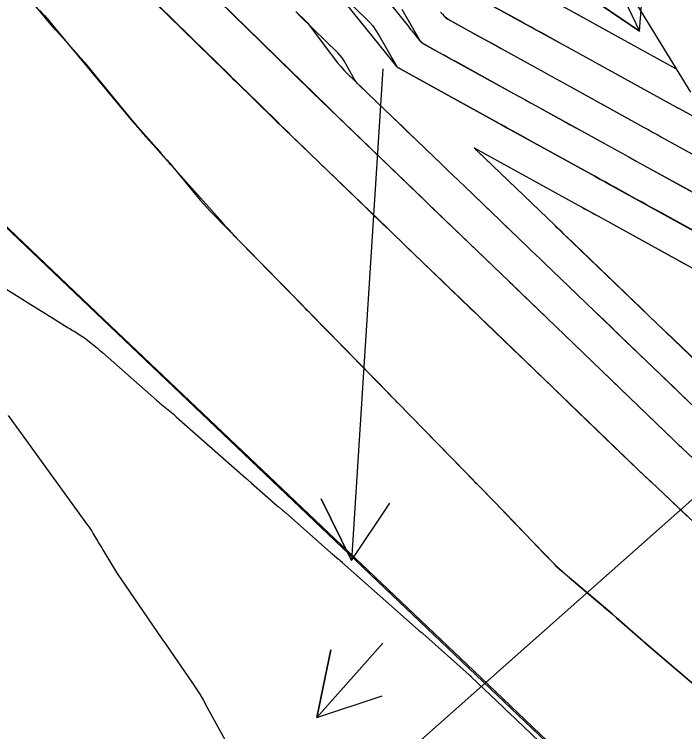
# Model space of a CAD drawing. Extents: x 954385 to 988206, y 1868364 to 1924553.
# Drawn here: x 955525 to 955583.4, y 1923211.2 to 1923273.7 of the extents above; entities that cross this region are included whole.
import ezdxf

# ---------------------------------------------------------------- set-up
doc = ezdxf.new("R2010")
doc.units = 0
for name, color, linetype in [('1', 7, 'Continuous'), ('Default', 7, 'Continuous'), ('Ex_Major Contours', 7, 'Continuous'), ('Ex_Minor Contours', 7, 'Continuous'), ('Perimeter', 7, 'Continuous'), ('Slopes', 7, 'Continuous')]:
    doc.layers.add(name, color=color, linetype=linetype)

msp = doc.modelspace()

# ---------------------------------------------------------------- linework, layer by layer
msp.add_lwpolyline([(955522.32, 1923251.012), (955527.166, 1923247.973), (955527.446, 1923247.798), (955527.726, 1923247.624), (955528.007, 1923247.45), (955528.287, 1923247.277), (955529.722, 1923246.395), (955529.848, 1923246.317), (955529.973, 1923246.239), (955530.099, 1923246.161), (955530.224, 1923246.082), (955530.914, 1923245.648), (955530.945, 1923245.629), (955530.975, 1923245.609), (955531.005, 1923245.589), (955531.035, 1923245.569), (955531.156, 1923245.489), (955531.186, 1923245.469), (955531.215, 1923245.448), (955531.244, 1923245.426), (955531.272, 1923245.404), (955532.114, 1923244.726), (955532.263, 1923244.605), (955532.411, 1923244.482), (955532.557, 1923244.357), (955532.702, 1923244.231), (955537.412, 1923240.079), (955537.552, 1923239.957), (955537.694, 1923239.836), (955537.837, 1923239.717), (955537.981, 1923239.599), (955538.559, 1923239.131), (955538.703, 1923239.013), (955538.846, 1923238.893), (955538.988, 1923238.773), (955539.128, 1923238.65), (955545.151, 1923233.328), (955545.193, 1923233.292), (955545.235, 1923233.256), (955545.278, 1923233.22), (955545.321, 1923233.184), (955545.493, 1923233.044), (955545.536, 1923233.009), (955545.579, 1923232.973), (955545.621, 1923232.936), (955545.663, 1923232.9), (955547.869, 1923230.95), (955547.933, 1923230.893), (955547.998, 1923230.838), (955548.063, 1923230.783), (955548.129, 1923230.728), (955548.394, 1923230.512), (955548.46, 1923230.458), (955548.526, 1923230.403), (955548.59, 1923230.347), (955548.655, 1923230.291), (955552.596, 1923226.801), (955552.678, 1923226.729), (955552.76, 1923226.658), (955552.843, 1923226.588), (955552.927, 1923226.519), (955553.263, 1923226.244), (955553.347, 1923226.175), (955553.43, 1923226.105), (955553.513, 1923226.034), (955553.594, 1923225.962), (955560.201, 1923220.099), (955560.234, 1923220.07), (955560.267, 1923220.041), (955560.3, 1923220.013), (955560.334, 1923219.985), (955560.47, 1923219.872), (955560.504, 1923219.844), (955560.537, 1923219.816), (955560.571, 1923219.787), (955560.604, 1923219.758), (955564.652, 1923216.161), (955564.669, 1923216.146), (955564.686, 1923216.13), (955564.703, 1923216.114), (955564.72, 1923216.099), (955564.788, 1923216.036), (955564.804, 1923216.02), (955564.821, 1923216.004), (955564.838, 1923215.988), (955564.855, 1923215.972), (955567.575, 1923213.379), (955567.615, 1923213.341), (955567.655, 1923213.302), (955567.696, 1923213.264), (955567.737, 1923213.226), (955567.899, 1923213.073), (955567.94, 1923213.035), (955567.98, 1923212.997), (955568.021, 1923212.959), (955568.061, 1923212.92), (955574.821, 1923206.476)])
at = {"layer": '1'}
for points in [[(955517.978, 1923299.14), (955546.543, 1923271.234), (955546.612, 1923271.166), (955546.635, 1923271.144), (955550.85, 1923267.036), (955550.882, 1923267.005), (955550.978, 1923266.912), (955560.898, 1923257.361), (955561.044, 1923257.22), (955568.088, 1923250.438), (955568.262, 1923250.271), (955582.466, 1923236.594), (955582.524, 1923236.538), (955582.583, 1923236.483), (955582.641, 1923236.427), (955582.7, 1923236.372), (955589.772, 1923229.733)], [(955516.048, 1923295.434), (955543.386, 1923268.727), (955543.608, 1923268.509), (955543.831, 1923268.292), (955544.054, 1923268.074), (955544.277, 1923267.857), (955547.688, 1923264.532), (955547.901, 1923264.325), (955548.114, 1923264.118), (955548.328, 1923263.912), (955548.542, 1923263.705), (955557.5, 1923255.08), (955557.857, 1923254.736), (955558.213, 1923254.393), (955558.57, 1923254.05), (955558.927, 1923253.706), (955564.718, 1923248.13), (955565.068, 1923247.794), (955565.417, 1923247.457), (955565.767, 1923247.121), (955566.116, 1923246.784), (955579.143, 1923234.242), (955579.484, 1923233.914), (955579.827, 1923233.587), (955580.17, 1923233.261), (955580.515, 1923232.937), (955586.405, 1923227.407)], [(955582.707, 1923268.916), (955576.227, 1923272.488), (955575.709, 1923272.774), (955575.19, 1923273.06), (955567.143, 1923277.497)], [(955552.056, 1923276.795), (955555.591, 1923273.393), (955555.93, 1923273.043), (955556.241, 1923272.671), (955556.526, 1923272.279), (955556.783, 1923271.864), (955558.347, 1923269.135), (955558.366, 1923269.106), (955558.388, 1923269.081), (955558.414, 1923269.059), (955558.443, 1923269.041), (955566.938, 1923264.356), (955567.435, 1923264.082), (955567.933, 1923263.808), (955575.585, 1923259.589), (955576.037, 1923259.339), (955576.489, 1923259.09), (955576.942, 1923258.841), (955577.394, 1923258.591), (955594.137, 1923249.359)], [(955564.968, 1923275.383), (955572.74, 1923271.098), (955573.19, 1923270.849), (955573.64, 1923270.601), (955574.091, 1923270.353), (955574.541, 1923270.105), (955582.4, 1923265.772), (955582.842, 1923265.528), (955582.989, 1923265.447), (955586.562, 1923263.476)], [(955578.517, 1923275.725), (955583.938, 1923266.915)], [(955527.259, 1923274.028), (955527.642, 1923273.593), (955528.019, 1923273.154), (955528.391, 1923272.711), (955535.328, 1923264.348), (955535.55, 1923264.083), (955535.774, 1923263.821), (955536.001, 1923263.56), (955536.23, 1923263.302), (955537.379, 1923262.024), (955537.497, 1923261.892), (955537.615, 1923261.761), (955537.734, 1923261.63), (955537.853, 1923261.5), (955538.329, 1923260.977), (955538.447, 1923260.846), (955538.564, 1923260.713), (955538.678, 1923260.579), (955538.792, 1923260.443), (955540.95, 1923257.821), (955541.225, 1923257.494), (955541.506, 1923257.174), (955541.795, 1923256.859), (955542.09, 1923256.551), (955549.798, 1923248.665), (955550.549, 1923247.897), (955551.3, 1923247.129), (955552.05, 1923246.362), (955552.801, 1923245.594), (955558.199, 1923240.075), (955558.296, 1923239.976), (955558.394, 1923239.876), (955566.819, 1923231.257), (955567.074, 1923230.996), (955567.327, 1923230.734), (955567.58, 1923230.471), (955567.831, 1923230.208), (955571.198, 1923226.673), (955571.717, 1923226.142), (955572.25, 1923225.627), (955572.796, 1923225.125), (955573.356, 1923224.639), (955576.017, 1923222.387), (955576.386, 1923222.074), (955576.753, 1923221.76), (955577.119, 1923221.444), (955577.484, 1923221.127), (955579.787, 1923219.117), (955579.807, 1923219.099), (955579.827, 1923219.082), (955579.846, 1923219.065), (955579.866, 1923219.048), (955587.29, 1923212.729)], [(955558.79, 1923274.143), (955560.355, 1923271.414), (955560.407, 1923271.335), (955560.468, 1923271.266), (955560.538, 1923271.206), (955560.618, 1923271.155), (955568.516, 1923266.8), (955569.01, 1923266.528), (955569.504, 1923266.255), (955569.998, 1923265.983), (955570.492, 1923265.71), (955577.282, 1923261.966), (955577.92, 1923261.615), (955578.558, 1923261.263), (955579.196, 1923260.911), (955579.833, 1923260.56), (955594.897, 1923252.253)], [(955584.409, 1923239.345), (955571.186, 1923252.04), (955570.819, 1923252.393), (955570.451, 1923252.746), (955570.083, 1923253.099), (955569.716, 1923253.452), (955564.24, 1923258.709), (955563.738, 1923259.19), (955563.237, 1923259.671), (955562.736, 1923260.153), (955562.235, 1923260.634), (955555.072, 1923267.511), (955554.921, 1923267.668), (955554.783, 1923267.836), (955554.658, 1923268.014), (955554.547, 1923268.202), (955553.911, 1923269.388), (955553.761, 1923269.643), (955553.593, 1923269.885), (955553.407, 1923270.113), (955553.203, 1923270.328), (955549.963, 1923273.485), (955549.655, 1923273.786)], [(955562.362, 1923273.693), (955562.448, 1923273.564), (955562.548, 1923273.451), (955562.663, 1923273.352), (955562.793, 1923273.269), (955570.29, 1923269.135), (955570.931, 1923268.782), (955571.572, 1923268.428), (955572.213, 1923268.075), (955572.854, 1923267.721), (955579.841, 1923263.869), (955580.234, 1923263.652), (955580.626, 1923263.436), (955581.019, 1923263.22), (955581.411, 1923263.003), (955590.863, 1923257.791)], [(955586.145, 1923241.837), (955572.906, 1923254.548), (955572.519, 1923254.919), (955572.133, 1923255.29), (955565.313, 1923261.837), (955565.125, 1923262.018), (955565.103, 1923262.041), (955565.098, 1923262.051), (955565.11, 1923262.049), (955565.138, 1923262.035), (955565.403, 1923261.889), (955574.136, 1923257.074), (955574.564, 1923256.838), (955575.845, 1923256.132), (955591.421, 1923247.543)], [(955524.475, 1923238.765), (955531.406, 1923229.198), (955531.528, 1923229.025), (955531.647, 1923228.85), (955531.761, 1923228.673), (955531.872, 1923228.493), (955532.307, 1923227.767), (955532.416, 1923227.586), (955532.525, 1923227.404), (955532.634, 1923227.223), (955532.743, 1923227.042), (955533.569, 1923225.666), (955533.745, 1923225.378), (955533.925, 1923225.092), (955534.11, 1923224.809), (955534.3, 1923224.529), (955537.447, 1923219.95), (955537.822, 1923219.405), (955538.197, 1923218.859), (955538.572, 1923218.313), (955538.947, 1923217.768), (955540.48, 1923215.535), (955540.831, 1923215.01), (955541.169, 1923214.477), (955541.493, 1923213.935), (955541.804, 1923213.385), (955547.607, 1923202.813)]]:
    msp.add_lwpolyline(points, dxfattribs=at)
at = {"layer": 'Default'}
msp.add_line((955858.372, 1922937.149), (955453.201, 1923322.797), dxfattribs=at)
at = {"layer": 'Ex_Major Contours'}
for points in [[(955582.707, 1923268.916), (955576.227, 1923272.488), (955575.968, 1923272.631), (955575.708, 1923272.774), (955575.449, 1923272.917), (955575.19, 1923273.06), (955574.153, 1923273.632), (955573.894, 1923273.775)], [(955586.146, 1923241.837), (955582.902, 1923244.95), (955582.585, 1923245.255), (955582.268, 1923245.559), (955581.951, 1923245.863), (955581.634, 1923246.167), (955580.366, 1923247.384), (955580.049, 1923247.688), (955579.732, 1923247.992), (955579.416, 1923248.297), (955579.099, 1923248.601), (955574.453, 1923253.061), (955574.26, 1923253.247), (955574.066, 1923253.432), (955573.873, 1923253.618), (955573.68, 1923253.804), (955572.906, 1923254.547), (955572.712, 1923254.733), (955572.519, 1923254.919), (955572.325, 1923255.104), (955572.132, 1923255.29), (955565.384, 1923261.769), (955565.289, 1923261.86), (955565.123, 1923262.02), (955565.101, 1923262.042), (955565.095, 1923262.053), (955565.107, 1923262.051), (955565.136, 1923262.037), (955565.404, 1923261.889), (955574.137, 1923257.075), (955574.421, 1923256.918), (955574.706, 1923256.76), (955575.276, 1923256.446), (955575.561, 1923256.289), (955575.846, 1923256.132), (955582.692, 1923252.357), (955583.084, 1923252.141), (955583.476, 1923251.925)]]:
    msp.add_lwpolyline(points, dxfattribs=at)
at = {"layer": 'Ex_Minor Contours'}
for points in [[(955588.167, 1923231.238), (955583.168, 1923235.931), (955582.934, 1923236.152), (955582.699, 1923236.372), (955582.641, 1923236.427), (955582.582, 1923236.482), (955582.524, 1923236.538), (955582.466, 1923236.594), (955577.063, 1923241.795), (955576.22, 1923242.606), (955575.378, 1923243.418), (955574.535, 1923244.229), (955573.693, 1923245.04), (955568.617, 1923249.929), (955568.44, 1923250.099), (955568.219, 1923250.312), (955568.131, 1923250.398), (955568.087, 1923250.44), (955561.342, 1923256.932), (955561.193, 1923257.075), (955560.971, 1923257.29), (955560.715, 1923257.536), (955560.605, 1923257.641), (955555.248, 1923262.803), (955554.508, 1923263.516), (955553.77, 1923264.23), (955553.033, 1923264.946), (955552.298, 1923265.663), (955547.914, 1923269.94), (955547.859, 1923269.994), (955547.773, 1923270.078), (955547.752, 1923270.099), (955546.641, 1923271.183), (955546.582, 1923271.241), (955546.464, 1923271.356), (955539.476, 1923278.189)], [(955555.384, 1923277.575), (955559.352, 1923272.619), (955559.462, 1923272.482), (955559.572, 1923272.345), (955559.681, 1923272.208), (955559.791, 1923272.07), (955560.231, 1923271.522), (955560.346, 1923271.391), (955560.472, 1923271.274), (955560.61, 1923271.169), (955560.758, 1923271.078), (955562.248, 1923270.256), (955562.548, 1923270.091), (955562.848, 1923269.925), (955563.148, 1923269.76), (955563.447, 1923269.595), (955568.515, 1923266.8), (955569.009, 1923266.528), (955569.504, 1923266.255), (955569.998, 1923265.983), (955570.492, 1923265.711), (955572.468, 1923264.621), (955572.962, 1923264.349), (955573.456, 1923264.076), (955573.95, 1923263.804), (955574.444, 1923263.531), (955577.283, 1923261.967), (955577.92, 1923261.615), (955578.558, 1923261.263), (955579.196, 1923260.912), (955579.834, 1923260.56), (955583.913, 1923258.31)], [(955586.641, 1923213.275), (955579.865, 1923219.048), (955579.845, 1923219.065), (955579.826, 1923219.082), (955579.806, 1923219.099), (955579.787, 1923219.116), (955579.63, 1923219.253), (955577.459, 1923221.15), (955577.09, 1923221.471), (955576.72, 1923221.791), (955576.348, 1923222.109), (955575.976, 1923222.426), (955572.273, 1923225.558), (955572.249, 1923225.579), (955572.226, 1923225.602), (955572.204, 1923225.626), (955572.183, 1923225.651), (955572.103, 1923225.753), (955572.083, 1923225.778), (955572.062, 1923225.803), (955572.04, 1923225.827), (955572.018, 1923225.851), (955567.763, 1923230.28), (955567.525, 1923230.527), (955567.287, 1923230.773), (955567.049, 1923231.019), (955566.809, 1923231.263), (955565.372, 1923232.731), (955565.298, 1923232.806), (955565.267, 1923232.838), (955565.173, 1923232.934), (955558.411, 1923239.871), (955558.357, 1923239.926), (955558.302, 1923239.982), (955558.248, 1923240.038), (955558.194, 1923240.093), (955557.922, 1923240.37), (955557.759, 1923240.537), (955550.734, 1923247.709), (955550.546, 1923247.901), (955550.357, 1923248.094), (955544.534, 1923254.038), (955544.417, 1923254.159), (955544.301, 1923254.281), (955544.187, 1923254.404), (955544.074, 1923254.529), (955543.625, 1923255.031), (955543.512, 1923255.157), (955543.4, 1923255.282), (955543.288, 1923255.408), (955543.176, 1923255.533), (955538.765, 1923260.466), (955538.733, 1923260.502), (955538.701, 1923260.538), (955538.669, 1923260.574), (955538.637, 1923260.609), (955538.508, 1923260.752), (955538.476, 1923260.788), (955538.445, 1923260.824), (955538.414, 1923260.86), (955538.383, 1923260.897), (955537.845, 1923261.55), (955537.744, 1923261.671), (955537.643, 1923261.791), (955537.54, 1923261.91), (955537.437, 1923262.028), (955536.227, 1923263.39), (955535.992, 1923263.657), (955535.76, 1923263.927), (955535.53, 1923264.198), (955535.302, 1923264.472), (955531.862, 1923268.651), (955531.513, 1923269.07), (955531.159, 1923269.485), (955530.801, 1923269.897), (955530.439, 1923270.304), (955528.979, 1923271.926), (955528.616, 1923272.333), (955528.257, 1923272.743), (955527.902, 1923273.157), (955527.551, 1923273.574), (955525.518, 1923276.012)], [(955584.185, 1923254.847), (955581.012, 1923256.597), (955580.559, 1923256.846), (955580.107, 1923257.096), (955579.655, 1923257.345), (955579.203, 1923257.594), (955577.394, 1923258.592), (955576.942, 1923258.841), (955576.49, 1923259.09), (955576.038, 1923259.34), (955575.585, 1923259.589), (955569.924, 1923262.71), (955569.177, 1923263.122), (955567.933, 1923263.808), (955567.684, 1923263.945), (955567.435, 1923264.083), (955567.186, 1923264.22), (955566.938, 1923264.357), (955559.47, 1923268.475), (955559.144, 1923268.655), (955558.494, 1923269.013), (955558.44, 1923269.046), (955558.39, 1923269.084), (955558.344, 1923269.127), (955558.302, 1923269.174), (955558.103, 1923269.423), (955557.983, 1923269.572), (955553.343, 1923275.368)], [(955565.287, 1923275.208), (955569.139, 1923273.083), (955569.589, 1923272.835), (955570.039, 1923272.587), (955570.489, 1923272.339), (955570.939, 1923272.091), (955572.74, 1923271.098), (955573.19, 1923270.849), (955573.64, 1923270.601), (955574.09, 1923270.353), (955574.54, 1923270.105), (955581.221, 1923266.422), (955581.811, 1923266.097), (955582.4, 1923265.772), (955582.695, 1923265.609), (955582.99, 1923265.447), (955586.562, 1923263.476)], [(955583.643, 1923230), (955580.953, 1923232.526), (955580.39, 1923233.056), (955579.828, 1923233.588), (955579.268, 1923234.122), (955578.71, 1923234.658), (955573.305, 1923239.862), (955572.962, 1923240.191), (955572.62, 1923240.521), (955572.278, 1923240.85), (955571.936, 1923241.18), (955570.534, 1923242.53), (955570.186, 1923242.865), (955569.838, 1923243.2), (955569.491, 1923243.535), (955569.143, 1923243.87), (955566.128, 1923246.774), (955565.773, 1923247.116), (955565.418, 1923247.458), (955565.063, 1923247.8), (955564.708, 1923248.142), (955563.287, 1923249.51), (955562.931, 1923249.852), (955562.576, 1923250.193), (955562.221, 1923250.535), (955561.866, 1923250.877), (955559.287, 1923253.359), (955558.75, 1923253.876), (955558.213, 1923254.393), (955557.676, 1923254.909), (955557.139, 1923255.426), (955554.646, 1923257.827), (955554.282, 1923258.177), (955553.919, 1923258.527), (955553.555, 1923258.877), (955553.191, 1923259.228), (955551.632, 1923260.729), (955551.321, 1923261.03), (955551.01, 1923261.33), (955550.7, 1923261.632), (955550.391, 1923261.933), (955549.153, 1923263.141), (955548.843, 1923263.443), (955548.534, 1923263.745), (955548.224, 1923264.047), (955547.915, 1923264.349), (955545.188, 1923267.012), (955545.104, 1923267.094), (955545.02, 1923267.176), (955544.936, 1923267.258), (955544.852, 1923267.34), (955544.471, 1923267.712), (955544.348, 1923267.832), (955544.224, 1923267.953), (955543.977, 1923268.194), (955543.915, 1923268.255), (955543.853, 1923268.315), (955543.792, 1923268.375), (955543.73, 1923268.436), (955540.591, 1923271.506), (955540.203, 1923271.886), (955539.814, 1923272.266), (955539.425, 1923272.646), (955539.036, 1923273.027), (955537.481, 1923274.548)], [(955549.54, 1923273.942), (955549.934, 1923273.558), (955550.055, 1923273.44), (955550.175, 1923273.323), (955550.415, 1923273.088), (955550.474, 1923273.029), (955550.531, 1923272.967), (955550.585, 1923272.903), (955550.636, 1923272.837), (955552.897, 1923269.827), (955553.174, 1923269.472), (955553.464, 1923269.13), (955553.768, 1923268.799), (955554.084, 1923268.479), (955555.377, 1923267.224), (955555.7, 1923266.911), (955556.024, 1923266.598), (955556.349, 1923266.285), (955556.673, 1923265.973), (955558.428, 1923264.29), (955558.828, 1923263.905), (955559.229, 1923263.52), (955559.629, 1923263.136), (955560.03, 1923262.751), (955562.235, 1923260.634), (955562.736, 1923260.153), (955563.237, 1923259.671), (955563.738, 1923259.19), (955564.24, 1923258.709), (955566.774, 1923256.277), (955567.142, 1923255.924), (955567.509, 1923255.571), (955567.877, 1923255.218), (955568.245, 1923254.865), (955569.716, 1923253.453), (955570.084, 1923253.099), (955570.451, 1923252.746), (955570.819, 1923252.393), (955571.187, 1923252.04), (955574.788, 1923248.581), (955575.075, 1923248.305), (955575.363, 1923248.029), (955575.651, 1923247.753), (955575.938, 1923247.477), (955577.089, 1923246.372), (955577.377, 1923246.096), (955577.665, 1923245.819), (955577.952, 1923245.543), (955578.24, 1923245.267), (955582.532, 1923241.147), (955582.767, 1923240.922), (955583.002, 1923240.697), (955583.236, 1923240.471), (955583.471, 1923240.246)], [(955562.159, 1923273.87), (955562.348, 1923273.656), (955562.555, 1923273.463), (955562.779, 1923273.292), (955563.022, 1923273.143), (955565.462, 1923271.797), (955565.953, 1923271.527), (955566.443, 1923271.256), (955566.934, 1923270.986), (955567.425, 1923270.715), (955570.29, 1923269.135), (955570.931, 1923268.782), (955571.572, 1923268.428), (955572.213, 1923268.075), (955572.854, 1923267.721), (955576.701, 1923265.6), (955577.486, 1923265.168), (955578.271, 1923264.735), (955579.841, 1923263.869), (955580.234, 1923263.653), (955580.627, 1923263.436), (955581.019, 1923263.22), (955581.412, 1923263.003), (955589.079, 1923258.775)]]:
    msp.add_lwpolyline(points, dxfattribs=at)
at = {"layer": 'Perimeter'}
for points in [[(955497.691, 1923280.642), (955532.806, 1923247.125), (955565.066, 1923216.528), (955599.038, 1923184.102)], [(955578.517, 1923275.725), (955583.938, 1923266.915)]]:
    msp.add_lwpolyline(points, dxfattribs=at)
at = {"layer": 'Slopes'}
for points in [[(955557.131, 1923318.928), (955579.481, 1923272.226), (955574.532, 1923275.618), (955579.481, 1923272.226), (955579.944, 1923278.208)], [(955457.131, 1923118.928), (955666.789, 1923304.798), (955664.891, 1923299.106), (955666.789, 1923304.798), (955660.911, 1923303.596)], [(955557.131, 1923268.928), (955554.402, 1923226.121), (955551.739, 1923231.498), (955554.402, 1923226.121), (955557.726, 1923231.116)], [(955557.131, 1923218.928), (955551.387, 1923212.464), (955552.596, 1923218.341), (955551.387, 1923212.464), (955557.081, 1923214.355)]]:
    msp.add_lwpolyline(points, dxfattribs=at)

doc.saveas('drawing.dxf')
